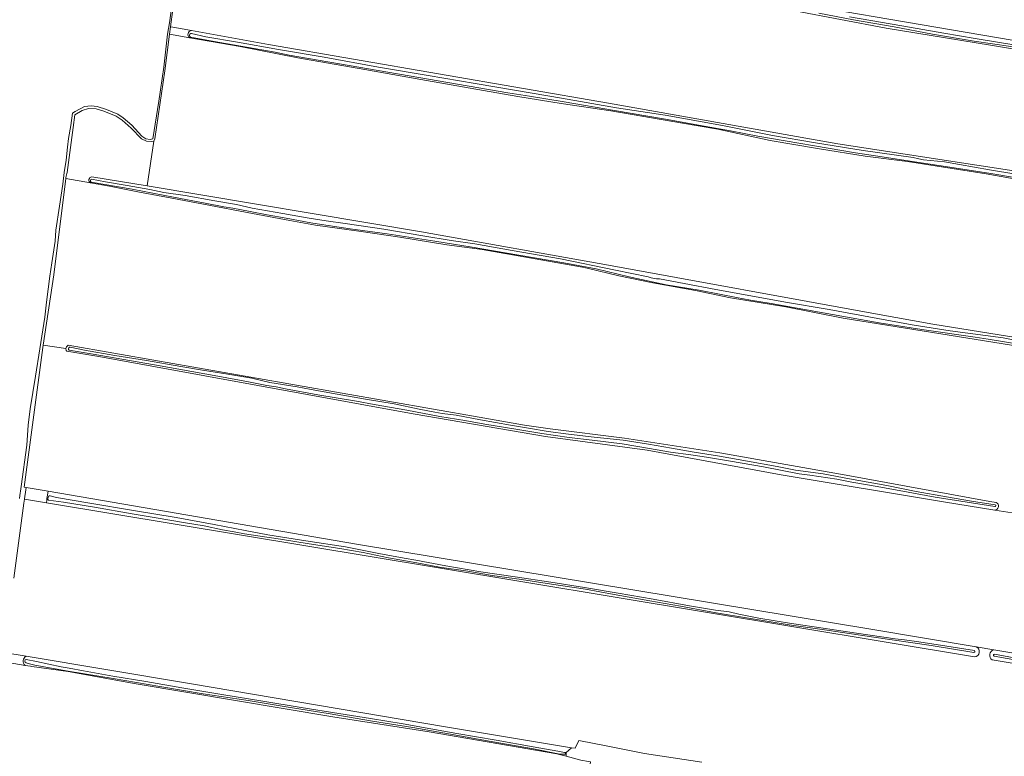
# Model space of a CAD drawing. Header units: metres. Extents: x 149984 to 156489, y 469398 to 478068.
# Tile 626 of 656: x 154685 to 155040, y 470988 to 471254. Entities that reach past the tile are written whole.
import ezdxf

# ---------------------------------------------------------------- set-up
doc = ezdxf.new("R2010")
doc.units = ezdxf.units.M
doc.header["$LTSCALE"] = 0.75
for name, color, linetype, lineweight in [('B-WE-GR-GRAS-GV', 252, 'Continuous', 13), ('B-WE-OG-TERREIN_OEVER-GV', 252, 'Continuous', 18), ('B-WE-OG-TERREIN_ONBEGROEID_ZAND-GV', 252, 'Continuous', 18), ('B-WE-OG-WATER-GV', 252, 'Continuous', 18), ('B-WE-OG-WATER_SLOOT-GV', 252, 'Continuous', 18), ('B-WE-VH-OPENVERHARDING-GV', 252, 'Continuous', 18)]:
    doc.layers.add(name, color=color, linetype=linetype, lineweight=lineweight)

msp = doc.modelspace()

# ---------------------------------------------------------------- linework, layer by layer
at = {"layer": 'B-WE-GR-GRAS-GV', "flags": 128}
for points in [[(154745.394, 471295.092), (154739.588, 471251.293), (154740.336, 471251.156), (154747.157, 471249.911), (154774.928, 471244.841), (154897.444, 471223.767), (154980.193, 471209.122), (155054.607, 471197.692), (155124.616, 471184.714), (155124.293, 471183.359), (155125.927, 471183.093), (155133.484, 471228.81), (155131.78, 471229.292), (155131.622, 471228.578), (155131.057, 471228.294), (155111.923, 471231.848), (155035.2, 471244.602), (154997.576, 471250.794), (154964.682, 471256.983)], [(154932.904, 471265.329), (155048.703, 471245.438), (155130.925, 471230.583), (155131.542, 471230.086), (155131.78, 471229.292), (155133.484, 471228.81), (155133.699, 471230.113), (155142.959, 471287.197)], [(154747.157, 471249.911), (154740.336, 471251.156), (154739.588, 471251.293), (154739.134, 471248.533)], [(155124.02, 471182.214), (155033.713, 471198.196), (155005.294, 471202.707), (154990.01, 471204.678), (154973.557, 471207.253), (154955.735, 471210.289), (154936.938, 471214.319), (154924.114, 471216.504), (154898.314, 471220.979), (154880.394, 471223.628), (154864.829, 471226.094), (154847.583, 471229.117), (154829.823, 471232.238), (154809.598, 471235.82), (154785.424, 471240.105), (154764.651, 471244.117), (154746.498, 471247.259), (154739.134, 471248.533), (154737.536, 471235.372), (154733.884, 471210.845), (154733.567, 471210.052), (154731.102, 471193.88)], [(154739.134, 471248.533), (154746.498, 471247.259)], [(154710.747, 471195.007), (154701.775, 471196.519), (154697.493, 471161.831), (154693.674, 471136.479), (154701.79, 471135.296), (154702.009, 471135.862), (154702.261, 471136.138), (154702.682, 471136.456), (154850.886, 471110.511), (154867.154, 471107.681), (154876.513, 471106.4), (154903.23, 471102.945), (154937.681, 471097.678), (154983.223, 471089.623), (155034.961, 471080.205), (155037.313, 471079.822)], [(155099.8, 471127.388), (154982.09, 471146.233), (154961.376, 471150.27), (154941.429, 471153.53), (154928.888, 471156.189), (154913.51, 471158.932), (154901.202, 471161.502), (154890.321, 471164.124), (154888.091, 471164.559), (154851.966, 471170.928), (154839.196, 471172.692), (154822.286, 471175.394), (154807.487, 471177.584), (154791.85, 471179.706), (154782.522, 471181.455), (154767.156, 471184.375), (154753.315, 471186.913), (154740.083, 471189.429), (154727.825, 471191.738), (154717.555, 471193.855), (154710.747, 471195.007)], [(154731.102, 471193.88), (154830.072, 471177.402), (154897.515, 471165.355), (154993.786, 471147.822), (155014.425, 471144.084), (155064.611, 471135.981), (155111.398, 471128.749), (155180.49, 471116.987), (155200.704, 471113.589), (155231.325, 471108.802), (155244.451, 471106.256), (155250.555, 471105.414)], [(155042.999, 471076.062), (155036.832, 471077.051), (155018.24, 471080.031), (154959.72, 471089.764), (154911.431, 471098.623), (154874.747, 471103.614), (154827.082, 471111.725), (154713.659, 471132.438), (154702.121, 471134.301), (154701.945, 471134.616), (154701.79, 471135.296), (154693.674, 471136.479), (154693.554, 471135.685), (154686.756, 471085.387), (154687.471, 471085.264), (154695.474, 471083.89), (154806.618, 471064.809), (154992.037, 471034.113), (155030.091, 471027.776), (155036.419, 471026.723), (155132.162, 471010.78)], [(154835.481, 471056.346), (154694.831, 471079.666), (154686.874, 471080.985), (154686.669, 471079.519), (154683.078, 471052.585)], [(155036.832, 471077.051), (155042.999, 471076.062)], [(155029.515, 471024.175), (154835.481, 471056.346)], [(155036.419, 471026.723), (155030.091, 471027.776)], [(154687.505, 471024.378), (154679.462, 471025.722), (154679.349, 471024.893), (154679.162, 471023.529), (154679.028, 471022.546), (154679.019, 471022.482), (154687.188, 471021.109)], [(154679.462, 471025.722), (154687.505, 471024.378), (154746.36, 471014.541), (154838.668, 470998.955), (154884.179, 470991.376), (154885.496, 470991.214), (154886.751, 470994.03), (154897.297, 470991.955), (154910.42, 470989.309), (154931.163, 470986.24)], [(154660.874, 470894.682), (154710.047, 470886.723), (154808.782, 470870.816), (154864.376, 470861.738), (154873.293, 470860.613), (154873.374, 470862.461), (154874.338, 470868.567), (154883.657, 470933.239), (154888.317, 470965.776), (154890.988, 470986.308), (154890.303, 470986.44), (154887.548, 470986.97), (154882.173, 470988.355), (154878.817, 470989.219), (154832.779, 470997.156), (154798.119, 471002.58), (154727.21, 471014.486), (154702.604, 471018.852), (154689.507, 471020.704), (154689.028, 471020.785), (154687.188, 471021.109), (154679.019, 471022.482)], [(155241.532, 470962.785), (155243.351, 470988.731), (155193.559, 470997.097), (155174.44, 471000), (155087.995, 471014.479), (155035.84, 471023.126)]]:
    msp.add_lwpolyline(points, dxfattribs=at)
at = {"layer": 'B-WE-GR-GRAS-GV'}
for points in [[(154746.498, 471247.259, -0.7226429), (154747.157, 471249.911)], [(155037.313, 471079.822, -0.7288948), (155036.832, 471077.051)], [(155030.091, 471027.776, -0.7651773), (155029.515, 471024.175)], [(154687.188, 471021.109, -0.5840853), (154687.505, 471024.378)], [(155035.84, 471023.126, -0.6489409), (155036.419, 471026.723)]]:
    msp.add_lwpolyline(points, format="xyb", dxfattribs=at)
at = {"layer": 'B-WE-GR-GRAS-GV', "flags": 128}
msp.add_lwpolyline([(154687.105, 471082.641), (154687.024, 471082.059), (154686.874, 471080.985), (154694.831, 471079.666), (154694.969, 471080.662), (154694.997, 471081.29), (154695.022, 471081.864), (154695.474, 471083.89), (154687.471, 471085.264), (154687.354, 471084.424)], close=True, dxfattribs=at)
at = {"layer": 'B-WE-OG-TERREIN_OEVER-GV', "flags": 128}
for points in [[(154683.078, 471052.585), (154686.669, 471079.519), (154686.874, 471080.985), (154687.024, 471082.059), (154687.105, 471082.641), (154687.354, 471084.424), (154687.471, 471085.264), (154686.756, 471085.387), (154693.554, 471135.685), (154693.674, 471136.479), (154697.493, 471161.831), (154701.775, 471196.519), (154701.868, 471196.954), (154702.178, 471198.407), (154702.237, 471198.686), (154704.45, 471215.004), (154705.06, 471219.499), (154707.691, 471221.085), (154709.993, 471221.799), (154712.771, 471221.641), (154715.549, 471220.847), (154719.914, 471219.021), (154722.137, 471217.592), (154725.391, 471214.655), (154729.043, 471210.845), (154730.948, 471210.052), (154732.694, 471209.893), (154733.567, 471210.052), (154733.884, 471210.845), (154737.536, 471235.372), (154739.134, 471248.533), (154739.588, 471251.293), (154745.394, 471295.092)], [(154753.681, 471293.666), (154793.256, 471286.856), (154794.022, 471286.672), (154798.983, 471285.634), (154807.181, 471284.157), (154831.332, 471279.896), (154846.538, 471277.686), (154852.676, 471276.63), (154926.053, 471264.259), (154964.682, 471256.983), (154997.576, 471250.794), (155035.2, 471244.602), (155111.923, 471231.848), (155131.057, 471228.294), (155131.622, 471228.578), (155131.78, 471229.292), (155131.542, 471230.086), (155130.925, 471230.583)], [(155130.925, 471230.583), (155048.703, 471245.438), (154932.904, 471265.329), (154874.017, 471275.444), (154753.809, 471295.928)], [(154740.413, 471261.59), (154739.137, 471252.618), (154738.504, 471248.642), (154737.139, 471236.722), (154735.313, 471224.498), (154733.17, 471210.925), (154732.218, 471210.687), (154730.63, 471210.925), (154729.201, 471211.877), (154725.55, 471215.846), (154722.534, 471218.466), (154720.549, 471219.736), (154716.501, 471221.482), (154713.168, 471222.514), (154710.945, 471222.752), (154708.564, 471222.514), (154705.227, 471220.732), (154704.195, 471220.065), (154703.558, 471215.708), (154702.769, 471210.97), (154702.361, 471207.888), (154701.903, 471203.227), (154701.215, 471198.718), (154700.68, 471194.541), (154699.483, 471186.543), (154698.235, 471177.984), (154697.955, 471173.934), (154696.783, 471166.14), (154696.07, 471161.402), (154694.796, 471151.978), (154694.261, 471146.578), (154692.478, 471135.243), (154690.848, 471125.334), (154688.963, 471113.515), (154688.224, 471107.657), (154687.751, 471100.509), (154685.664, 471085.575), (154685.54, 471084.69), (154685.217, 471082.376), (154685.065, 471081.288)], [(155130.202, 471228.665), (155116.54, 471231.494), (155095.537, 471234.857), (155073.798, 471238.909), (155059.087, 471241.323), (155042.622, 471244.1), (155029.392, 471246.112), (155014.341, 471248.593), (155000.467, 471251.242), (154985.863, 471253.799), (154973.302, 471256.191)], [(154984.378, 471254.892), (155003.221, 471251.575), (155018.375, 471248.959), (155029.651, 471247.074), (155045.134, 471244.561), (155062.648, 471241.91), (155079.624, 471238.859), (155097.017, 471235.648), (155111.769, 471233.21), (155125.888, 471230.678), (155130.378, 471229.668)], [(154746.498, 471247.259), (154764.651, 471244.117), (154785.424, 471240.105), (154809.598, 471235.82), (154829.823, 471232.238), (154847.583, 471229.117), (154864.829, 471226.094), (154880.394, 471223.628), (154898.314, 471220.979), (154924.114, 471216.504), (154936.938, 471214.319), (154955.735, 471210.289), (154973.557, 471207.253), (154990.01, 471204.678), (155005.294, 471202.707), (155033.713, 471198.196), (155124.02, 471182.214), (155124.293, 471183.359), (155124.616, 471184.714), (155054.607, 471197.692), (154980.193, 471209.122), (154897.444, 471223.767), (154774.928, 471244.841), (154747.157, 471249.911)], [(155122.34, 471183.214), (155114.13, 471184.471), (155090.739, 471188.838), (155077.578, 471191.296), (155060.073, 471194.349), (155045.324, 471196.656), (155035.313, 471198.398), (155020.622, 471200.644), (155008.683, 471202.489), (154993.721, 471204.795), (154986.53, 471205.869), (154951.38, 471211.858), (154941.474, 471213.78), (154932.025, 471215.483), (154918.064, 471217.917), (154899.675, 471221.104), (154881.465, 471224.185), (154868.98, 471226.291), (154861.169, 471227.409), (154782.31, 471241.06), (154777.257, 471242.156), (154757.38, 471245.553), (154746.821, 471247.567)], [(154747.167, 471248.78), (154752.288, 471247.628), (154763.702, 471245.665), (154778.501, 471243.077), (154794.914, 471240.274), (154814.567, 471236.697), (154832.433, 471233.655), (154849.425, 471230.803), (154864.34, 471228.298), (154880.591, 471225.507), (154900.412, 471221.992), (154917.875, 471219.396), (154938.541, 471215.683), (154956.636, 471212.066), (154972.182, 471209.447), (154989.275, 471206.699), (155007.324, 471204.091), (155009.351, 471203.686), (155011.02, 471203.245), (155018.614, 471202.536), (155034.911, 471199.68), (155054.603, 471196.398)], [(154710.747, 471195.007), (154717.555, 471193.855), (154727.825, 471191.738), (154740.083, 471189.429), (154753.315, 471186.913), (154767.156, 471184.375), (154782.522, 471181.455), (154791.85, 471179.706), (154807.487, 471177.584), (154822.286, 471175.394), (154839.196, 471172.692), (154851.966, 471170.928), (154888.091, 471164.559), (154890.321, 471164.124), (154901.202, 471161.502), (154913.51, 471158.932), (154928.888, 471156.189), (154941.429, 471153.53), (154961.376, 471150.27), (154982.09, 471146.233), (155099.8, 471127.388)], [(155045.431, 471136.853), (155034.423, 471138.651), (155029.7, 471139.378), (155010.509, 471142.096), (154995.067, 471144.553), (154978.206, 471147.526), (154956.173, 471151.545), (154948.703, 471152.739), (154943.696, 471153.715), (154937.472, 471154.929), (154930.155, 471156.356), (154918.25, 471158.278), (154904.982, 471161.141), (154893.046, 471164.025), (154881.353, 471166.182), (154865.173, 471168.973), (154848.353, 471171.8), (154834.818, 471173.98), (154817.708, 471176.625), (154804.364, 471178.493), (154792.408, 471180.214), (154790.138, 471180.554), (154781.202, 471182.286), (154774.425, 471183.53), (154768.242, 471184.637), (154762.035, 471185.906), (154758.745, 471186.36), (154752.036, 471187.651), (154740.612, 471189.836), (154725.672, 471192.694), (154710.974, 471195.309)], [(154711.119, 471196.306), (154716.146, 471195.391), (154723.921, 471194.071), (154732.137, 471192.558), (154737.14, 471191.548), (154744.853, 471190.457), (154755.544, 471188.547), (154763.311, 471187.185), (154769.047, 471185.913), (154780.069, 471183.999), (154788.875, 471182.414), (154795.71, 471181.326), (154802.558, 471180.387), (154816.433, 471178.289), (154830.594, 471175.939), (154840.793, 471174.236), (154849.253, 471173.042), (154862.693, 471170.664), (154880.195, 471167.607), (154900.032, 471163.586), (154911.751, 471161.146), (154912.833, 471160.833), (154914.844, 471160.444), (154915.83, 471160.419), (154924.771, 471158.686), (154936.227, 471156.565), (154947.434, 471154.555), (154961.283, 471151.993), (154977.048, 471149.321), (154994.561, 471146.107), (155007.015, 471143.795), (155020.642, 471141.644), (155039.744, 471139.105), (155053.913, 471136.357)], [(155250.555, 471105.414), (155244.451, 471106.256), (155231.325, 471108.802), (155200.704, 471113.589), (155180.49, 471116.987), (155111.398, 471128.749), (155064.611, 471135.981), (155014.425, 471144.084), (154993.786, 471147.822), (154897.515, 471165.355), (154830.072, 471177.402), (154731.102, 471193.88), (154711.187, 471197.196)], [(154702.682, 471136.456), (154702.261, 471136.138), (154702.009, 471135.862), (154701.79, 471135.296), (154701.945, 471134.616), (154702.121, 471134.301), (154713.659, 471132.438), (154827.082, 471111.725), (154874.747, 471103.614), (154911.431, 471098.623), (154959.72, 471089.764), (155018.24, 471080.031), (155036.832, 471077.051)], [(155037.313, 471079.822), (155034.961, 471080.205), (154983.223, 471089.623), (154937.681, 471097.678), (154903.23, 471102.945), (154876.513, 471106.4), (154867.154, 471107.681), (154850.886, 471110.511), (154702.682, 471136.456)], [(154702.724, 471135.196), (154702.861, 471135.583)], [(155036.841, 471078.306), (155028.34, 471079.649), (155015.277, 471081.777), (155005.498, 471083.576), (154994.375, 471085.608), (154985.262, 471087.182), (154979.814, 471088.204), (154970.034, 471089.617), (154966.276, 471090.161), (154953.406, 471092.678), (154941.458, 471094.647), (154932.86, 471096.108), (154927.129, 471097.004), (154919.895, 471097.89), (154912.321, 471099.313), (154902.43, 471100.953), (154891.59, 471102.263), (154883.327, 471103.288), (154873.39, 471104.706), (154864.122, 471106.192), (154852.888, 471108.052), (154845.639, 471109.358), (154836.686, 471110.763), (154824.738, 471113.11), (154813.016, 471115.175), (154806.597, 471116.331), (154792.72, 471118.567), (154781.016, 471120.79), (154777.626, 471121.518), (154774.29, 471121.969), (154767.656, 471123.242), (154756.596, 471125.318), (154747.196, 471127.008), (154735.844, 471129.08), (154725.481, 471130.833), (154710.935, 471133.415), (154703.053, 471134.724)], [(154703.405, 471135.842), (154708.484, 471134.693), (154719.455, 471132.8), (154730.945, 471130.995), (154743.321, 471128.845), (154751.075, 471127.519), (154759.464, 471126.211), (154768.906, 471124.557), (154775.358, 471123.11), (154785.285, 471121.442), (154790.297, 471120.492), (154799.689, 471118.83), (154809.861, 471117.009), (154820.236, 471115.356), (154829.22, 471113.41), (154834.895, 471112.399), (154837.483, 471111.9), (154842.503, 471111.306), (154851.283, 471109.605), (154862.126, 471107.725), (154868.7, 471106.643), (154875.705, 471105.398), (154883.033, 471104.485), (154892.287, 471103.391), (154902.797, 471102.225), (154911.865, 471100.821), (154920.234, 471099.349), (154927.675, 471098.061), (154937.464, 471096.527), (154947.637, 471094.656), (154958.323, 471092.759), (154964.943, 471091.5), (154974.879, 471090.125), (154984.388, 471088.301), (154997.818, 471085.95), (155008.452, 471083.746), (155019.389, 471081.795), (155028.323, 471080.268), (155036.942, 471078.96)], [(155030.091, 471027.776), (154992.037, 471034.113), (154806.618, 471064.809), (154695.474, 471083.89), (154695.022, 471081.864), (154694.997, 471081.29), (154694.969, 471080.662), (154694.831, 471079.666), (154835.481, 471056.346), (155029.515, 471024.175)], [(154695.319, 471081.168), (154695.546, 471082.069)], [(155029.259, 471025.784), (155013.83, 471028.293), (154992.313, 471031.397), (154977.006, 471033.625), (154962.671, 471035.722), (154947.938, 471038.145), (154936.35, 471040.026), (154923.405, 471042.416), (154912.37, 471044.352), (154899.48, 471046.682), (154889.202, 471048.546), (154876.915, 471050.323), (154866.099, 471052.086), (154855.552, 471053.452), (154846.718, 471055.078), (154836.593, 471056.552), (154828.394, 471058.011), (154818.108, 471059.875), (154809.024, 471061.767), (154800.562, 471063.268), (154789.517, 471064.942), (154779.258, 471066.568), (154771.062, 471067.835), (154766.19, 471068.455), (154762.463, 471069.28), (154758.276, 471069.981), (154751.642, 471071.358), (154744.217, 471072.607), (154734.344, 471074.216), (154725.729, 471075.661), (154712.152, 471078.074), (154700.942, 471079.869), (154695.607, 471080.693)], [(154696.153, 471082.225), (154698.472, 471081.573), (154710.424, 471079.581), (154726.173, 471076.956), (154741.597, 471074.422), (154755.289, 471071.914), (154766.467, 471069.764), (154774.628, 471068.103), (154788.303, 471065.966), (154802.69, 471063.82), (154814.713, 471061.43), (154823.824, 471059.75), (154827.973, 471059.036), (154838.842, 471056.951), (154851.465, 471054.873), (154863.803, 471053.022), (154876.746, 471051.138), (154888.816, 471049.148), (154901.023, 471047.09), (154913.543, 471044.994), (154926.656, 471042.595), (154936.046, 471040.97), (154941.012, 471040.411), (154944.444, 471039.604), (154951.658, 471038.138), (154963.458, 471036.208), (154974.898, 471034.558), (154986.971, 471032.767), (155000.892, 471030.716), (155004.275, 471030.298), (155009.409, 471029.599), (155019.521, 471028.01), (155029.425, 471026.424)], [(154687.188, 471021.109), (154689.028, 471020.785), (154689.507, 471020.704), (154702.604, 471018.852), (154727.21, 471014.486), (154798.119, 471002.58), (154832.779, 470997.156), (154878.817, 470989.219), (154882.173, 470988.355), (154882.266, 470989.714), (154883.077, 470990.419), (154884.179, 470991.376), (154838.668, 470998.955), (154746.36, 471014.541), (154687.505, 471024.378)], [(155035.84, 471023.126), (155087.995, 471014.479), (155174.44, 471000), (155193.559, 470997.097), (155243.351, 470988.731), (155243.412, 470990.222), (155243.838, 470991.939), (155229.613, 470994.309), (155212.644, 470996.805), (155132.162, 471010.78), (155036.419, 471026.723)], [(155240.827, 470989.811), (155227.145, 470992.183), (155207.511, 470995.467), (155188.135, 470998.486), (155170.326, 471001.291), (155154.449, 471004.131), (155135.546, 471007.325), (155115.422, 471010.85), (155094.533, 471014.208), (155076.021, 471017.245), (155054.034, 471021.267), (155036.521, 471024.474)], [(155036.619, 471025.144), (155043.784, 471023.856), (155054.483, 471021.741), (155057.853, 471021.07), (155066.615, 471019.559), (155079.017, 471017.246), (155094.013, 471014.92), (155108.177, 471012.427), (155124.237, 471009.977), (155135.819, 471008.205), (155151.763, 471005.29), (155167.003, 471002.637), (155186.288, 470999.593), (155201.159, 470997.067), (155215.839, 470994.608), (155226.921, 470993.154), (155235.99, 470991.394), (155241.035, 470990.535)], [(154881.688, 470989.073), (154880.51, 470989.125), (154879.355, 470989.278), (154870.436, 470991.062), (154855.21, 470993.724), (154839.767, 470996.412), (154826.904, 470998.662), (154812.343, 471001.041), (154796.442, 471003.743), (154781.971, 471006.006), (154767.582, 471008.393), (154751.376, 471010.861), (154735.665, 471013.471), (154718.904, 471016.406), (154702.608, 471019.057), (154690.664, 471021.163), (154688.256, 471021.805), (154687.496, 471022.045)], [(154687.531, 471023.252), (154691.27, 471022.512), (154700.185, 471020.58), (154702.997, 471020.08)], [(154702.997, 471020.08), (154708.157, 471019.178), (154718.763, 471017.24), (154730.635, 471015.252), (154743.64, 471012.95), (154758.029, 471010.598), (154772.797, 471008.221), (154786.713, 471005.953), (154800.29, 471003.746), (154811.622, 471001.928), (154823.446, 470999.981), (154833.394, 470998.219), (154842.762, 470996.511), (154857.022, 470994.087), (154870.323, 470991.706), (154879.169, 470990.122), (154881.668, 470989.759)]]:
    msp.add_lwpolyline(points, dxfattribs=at)
at = {"layer": 'B-WE-OG-TERREIN_OEVER-GV'}
for points in [[(154747.157, 471249.911, 0.7226429), (154746.498, 471247.259)], [(154746.821, 471247.567, -1.0081736), (154747.167, 471248.78)], [(154711.187, 471197.196, 0.7342115), (154710.747, 471195.007)], [(154710.974, 471195.309, -0.7858068), (154711.119, 471196.306)], [(154703.053, 471134.724, -0.4750086), (154702.724, 471135.196)], [(154702.861, 471135.583, -0.3413333), (154703.405, 471135.842)], [(154695.607, 471080.693, -0.4424763), (154695.319, 471081.168)], [(154695.546, 471082.069, -0.3099918), (154696.153, 471082.225)], [(155036.832, 471077.051, 0.7288948), (155037.313, 471079.822)], [(155036.942, 471078.96, -0.910753), (155036.841, 471078.306)], [(155029.515, 471024.175, 0.7651773), (155030.091, 471027.776)], [(154687.505, 471024.378, 0.5840853), (154687.188, 471021.109)], [(155029.425, 471026.424, -0.9170582), (155029.259, 471025.784)], [(155036.419, 471026.723, 0.6489409), (155035.84, 471023.126)], [(155036.521, 471024.474, -0.8960062), (155036.619, 471025.144)], [(154687.496, 471022.045, -0.8325082), (154687.531, 471023.252)], [(154881.668, 470989.759, -1.0408681), (154881.688, 470989.073)]]:
    msp.add_lwpolyline(points, format="xyb", dxfattribs=at)
at = {"layer": 'B-WE-OG-TERREIN_ONBEGROEID_ZAND-GV', "flags": 128}
for points in [[(154730.948, 471210.052), (154729.043, 471210.845), (154725.391, 471214.655), (154722.137, 471217.592), (154719.914, 471219.021), (154715.549, 471220.847), (154712.771, 471221.641), (154709.993, 471221.799), (154707.691, 471221.085), (154705.06, 471219.499), (154704.45, 471215.004), (154702.237, 471198.686), (154702.178, 471198.407), (154701.868, 471196.954), (154701.775, 471196.519), (154710.747, 471195.007)], [(154711.187, 471197.196), (154731.102, 471193.88), (154733.567, 471210.052), (154732.694, 471209.893), (154730.948, 471210.052)]]:
    msp.add_lwpolyline(points, dxfattribs=at)
at = {"layer": 'B-WE-OG-TERREIN_ONBEGROEID_ZAND-GV'}
msp.add_lwpolyline([(154710.747, 471195.007, -0.7342115), (154711.187, 471197.196)], format="xyb", dxfattribs=at)
at = {"layer": 'B-WE-OG-WATER-GV', "flags": 128}
for points in [[(154685.065, 471081.288), (154685.217, 471082.376), (154685.54, 471084.69), (154685.664, 471085.575), (154687.751, 471100.509), (154688.224, 471107.657), (154688.963, 471113.515), (154690.848, 471125.334), (154692.478, 471135.243), (154694.261, 471146.578), (154694.796, 471151.978), (154696.07, 471161.402), (154696.783, 471166.14), (154697.955, 471173.934), (154698.235, 471177.984), (154699.483, 471186.543), (154700.68, 471194.541), (154701.215, 471198.718), (154701.903, 471203.227), (154702.361, 471207.888), (154702.769, 471210.97), (154703.558, 471215.708), (154704.195, 471220.065), (154705.227, 471220.732), (154708.564, 471222.514), (154710.945, 471222.752), (154713.168, 471222.514), (154716.501, 471221.482), (154720.549, 471219.736), (154722.534, 471218.466), (154725.55, 471215.846), (154729.201, 471211.877), (154730.63, 471210.925), (154732.218, 471210.687), (154733.17, 471210.925), (154735.313, 471224.498), (154737.139, 471236.722), (154738.504, 471248.642), (154739.137, 471252.618), (154740.413, 471261.59)], [(155036.521, 471024.474), (155054.034, 471021.267), (155076.021, 471017.245), (155094.533, 471014.208), (155115.422, 471010.85), (155135.546, 471007.325), (155154.449, 471004.131), (155170.326, 471001.291), (155188.135, 470998.486), (155207.511, 470995.467), (155227.145, 470992.183), (155240.827, 470989.811)], [(155054.483, 471021.741), (155043.784, 471023.856), (155036.619, 471025.144)]]:
    msp.add_lwpolyline(points, dxfattribs=at)
at = {"layer": 'B-WE-OG-WATER-GV'}
msp.add_lwpolyline([(155036.619, 471025.144, 0.8960062), (155036.521, 471024.474)], format="xyb", dxfattribs=at)
at = {"layer": 'B-WE-OG-WATER_SLOOT-GV', "flags": 128}
for points in [[(154973.302, 471256.191), (154985.863, 471253.799), (155000.467, 471251.242), (155014.341, 471248.593), (155029.392, 471246.112), (155042.622, 471244.1), (155059.087, 471241.323), (155073.798, 471238.909), (155095.537, 471234.857), (155116.54, 471231.494), (155130.202, 471228.665)], [(155130.378, 471229.668), (155125.888, 471230.678), (155111.769, 471233.21), (155097.017, 471235.648), (155079.624, 471238.859), (155062.648, 471241.91), (155045.134, 471244.561), (155029.651, 471247.074), (155018.375, 471248.959), (155003.221, 471251.575), (154984.378, 471254.892)], [(154746.821, 471247.567), (154757.38, 471245.553), (154777.257, 471242.156), (154782.31, 471241.06), (154861.169, 471227.409)], [(155054.603, 471196.398), (155034.911, 471199.68), (155018.614, 471202.536), (155011.02, 471203.245), (155009.351, 471203.686), (155007.324, 471204.091), (154989.275, 471206.699), (154972.182, 471209.447), (154956.636, 471212.066), (154938.541, 471215.683), (154917.875, 471219.396), (154900.412, 471221.992), (154880.591, 471225.507), (154864.34, 471228.298), (154849.425, 471230.803), (154832.433, 471233.655), (154814.567, 471236.697), (154794.914, 471240.274), (154778.501, 471243.077), (154763.702, 471245.665), (154752.288, 471247.628), (154747.167, 471248.78)], [(154861.169, 471227.409), (154868.98, 471226.291), (154881.465, 471224.185), (154899.675, 471221.104), (154918.064, 471217.917), (154932.025, 471215.483), (154941.474, 471213.78), (154951.38, 471211.858), (154986.53, 471205.869), (154993.721, 471204.795), (155008.683, 471202.489), (155020.622, 471200.644), (155035.313, 471198.398), (155045.324, 471196.656), (155060.073, 471194.349), (155077.578, 471191.296), (155090.739, 471188.838), (155114.13, 471184.471), (155122.34, 471183.214)], [(154710.974, 471195.309), (154725.672, 471192.694), (154740.612, 471189.836), (154752.036, 471187.651), (154758.745, 471186.36), (154762.035, 471185.906), (154768.242, 471184.637), (154774.425, 471183.53), (154781.202, 471182.286), (154790.138, 471180.554), (154792.408, 471180.214), (154804.364, 471178.493), (154817.708, 471176.625), (154834.818, 471173.98), (154848.353, 471171.8), (154865.173, 471168.973), (154881.353, 471166.182), (154893.046, 471164.025), (154904.982, 471161.141), (154918.25, 471158.278), (154930.155, 471156.356), (154937.472, 471154.929)], [(155053.913, 471136.357), (155039.744, 471139.105), (155020.642, 471141.644), (155007.015, 471143.795), (154994.561, 471146.107), (154977.048, 471149.321), (154961.283, 471151.993), (154947.434, 471154.555), (154936.227, 471156.565), (154924.771, 471158.686), (154915.83, 471160.419), (154914.844, 471160.444), (154912.833, 471160.833), (154911.751, 471161.146), (154900.032, 471163.586), (154880.195, 471167.607), (154862.693, 471170.664), (154849.253, 471173.042), (154840.793, 471174.236), (154830.594, 471175.939), (154816.433, 471178.289), (154802.558, 471180.387), (154795.71, 471181.326), (154788.875, 471182.414), (154780.069, 471183.999), (154769.047, 471185.913), (154763.311, 471187.185), (154755.544, 471188.547), (154744.853, 471190.457), (154737.14, 471191.548), (154732.137, 471192.558), (154723.921, 471194.071), (154716.146, 471195.391), (154711.119, 471196.306)], [(154937.472, 471154.929), (154943.696, 471153.715), (154948.703, 471152.739), (154956.173, 471151.545), (154978.206, 471147.526), (154995.067, 471144.553), (155010.509, 471142.096), (155029.7, 471139.378), (155034.423, 471138.651), (155045.431, 471136.853), (155060.801, 471134.104), (155081.737, 471130.779), (155099.587, 471127.916), (155116.192, 471125.13), (155132.168, 471122.506), (155148.587, 471119.874), (155164.618, 471117.094), (155176.31, 471115.189), (155193.997, 471112.007), (155249.99, 471102.864)], [(154702.861, 471135.583), (154702.724, 471135.196)], [(154703.053, 471134.724), (154710.935, 471133.415), (154725.481, 471130.833), (154735.844, 471129.08), (154747.196, 471127.008), (154756.596, 471125.318), (154767.656, 471123.242), (154774.29, 471121.969), (154777.626, 471121.518), (154781.016, 471120.79), (154792.72, 471118.567), (154806.597, 471116.331), (154813.016, 471115.175), (154824.738, 471113.11), (154836.686, 471110.763), (154845.639, 471109.358), (154852.888, 471108.052), (154864.122, 471106.192), (154873.39, 471104.706), (154883.327, 471103.288), (154891.59, 471102.263), (154902.43, 471100.953), (154912.321, 471099.313), (154919.895, 471097.89), (154927.129, 471097.004), (154932.86, 471096.108), (154941.458, 471094.647), (154953.406, 471092.678), (154966.276, 471090.161), (154970.034, 471089.617), (154979.814, 471088.204), (154985.262, 471087.182), (154994.375, 471085.608), (155005.498, 471083.576), (155015.277, 471081.777), (155028.34, 471079.649), (155036.841, 471078.306)], [(155036.942, 471078.96), (155028.323, 471080.268), (155019.389, 471081.795), (155008.452, 471083.746), (154997.818, 471085.95), (154984.388, 471088.301), (154974.879, 471090.125), (154964.943, 471091.5), (154958.323, 471092.759), (154947.637, 471094.656), (154937.464, 471096.527), (154927.675, 471098.061), (154920.234, 471099.349), (154911.865, 471100.821), (154902.797, 471102.225), (154892.287, 471103.391), (154883.033, 471104.485), (154875.705, 471105.398), (154868.7, 471106.643), (154862.126, 471107.725), (154851.283, 471109.605), (154842.503, 471111.306), (154837.483, 471111.9), (154834.895, 471112.399), (154829.22, 471113.41), (154820.236, 471115.356), (154809.861, 471117.009), (154799.689, 471118.83), (154790.297, 471120.492), (154785.285, 471121.442), (154775.358, 471123.11), (154768.906, 471124.557), (154759.464, 471126.211), (154751.075, 471127.519), (154743.321, 471128.845), (154730.945, 471130.995), (154719.455, 471132.8), (154708.484, 471134.693), (154703.405, 471135.842)], [(154695.546, 471082.069), (154695.319, 471081.168)], [(154695.607, 471080.693), (154700.942, 471079.869), (154712.152, 471078.074), (154725.729, 471075.661), (154734.344, 471074.216), (154744.217, 471072.607), (154751.642, 471071.358), (154758.276, 471069.981), (154762.463, 471069.28), (154766.19, 471068.455), (154771.062, 471067.835), (154779.258, 471066.568), (154789.517, 471064.942), (154800.562, 471063.268), (154809.024, 471061.767), (154818.108, 471059.875), (154828.394, 471058.011), (154836.593, 471056.552), (154846.718, 471055.078), (154855.552, 471053.452), (154866.099, 471052.086), (154876.915, 471050.323), (154889.202, 471048.546), (154899.48, 471046.682), (154912.37, 471044.352), (154923.405, 471042.416), (154936.35, 471040.026), (154947.938, 471038.145), (154962.671, 471035.722), (154977.006, 471033.625), (154992.313, 471031.397), (155013.83, 471028.293), (155029.259, 471025.784)], [(155029.425, 471026.424), (155019.521, 471028.01), (155009.409, 471029.599), (155004.275, 471030.298), (155000.892, 471030.716), (154986.971, 471032.767), (154974.898, 471034.558), (154963.458, 471036.208), (154951.658, 471038.138), (154944.444, 471039.604), (154941.012, 471040.411), (154936.046, 471040.97), (154926.656, 471042.595), (154913.543, 471044.994), (154901.023, 471047.09), (154888.816, 471049.148), (154876.746, 471051.138), (154863.803, 471053.022), (154851.465, 471054.873), (154838.842, 471056.951), (154827.973, 471059.036), (154823.824, 471059.75), (154814.713, 471061.43), (154802.69, 471063.82), (154788.303, 471065.966), (154774.628, 471068.103), (154766.467, 471069.764), (154755.289, 471071.914), (154741.597, 471074.422), (154726.173, 471076.956), (154710.424, 471079.581), (154698.472, 471081.573), (154696.153, 471082.225)], [(154687.496, 471022.045), (154688.256, 471021.805), (154690.664, 471021.163), (154702.608, 471019.057), (154718.904, 471016.406), (154735.665, 471013.471), (154751.376, 471010.861), (154767.582, 471008.393), (154781.971, 471006.006), (154796.442, 471003.743), (154812.343, 471001.041), (154826.904, 470998.662), (154839.767, 470996.412), (154855.21, 470993.724), (154870.436, 470991.062), (154879.355, 470989.278), (154880.51, 470989.125), (154881.688, 470989.073)], [(154881.668, 470989.759), (154879.169, 470990.122), (154870.323, 470991.706), (154857.022, 470994.087), (154842.762, 470996.511), (154833.394, 470998.219), (154823.446, 470999.981), (154811.622, 471001.928), (154800.29, 471003.746), (154786.713, 471005.953), (154772.797, 471008.221), (154758.029, 471010.598), (154743.64, 471012.95), (154730.635, 471015.252), (154718.763, 471017.24), (154708.157, 471019.178), (154702.997, 471020.08), (154700.185, 471020.58), (154691.27, 471022.512), (154687.531, 471023.252)]]:
    msp.add_lwpolyline(points, dxfattribs=at)
at = {"layer": 'B-WE-OG-WATER_SLOOT-GV'}
for points in [[(154747.167, 471248.78, 1.0081736), (154746.821, 471247.567)], [(154711.119, 471196.306, 0.7858068), (154710.974, 471195.309)], [(154702.724, 471135.196, 0.4750086), (154703.053, 471134.724)], [(154703.405, 471135.842, 0.3413333), (154702.861, 471135.583)], [(154695.319, 471081.168, 0.4424763), (154695.607, 471080.693)], [(154696.153, 471082.225, 0.3099918), (154695.546, 471082.069)], [(155036.841, 471078.306, 0.910753), (155036.942, 471078.96)], [(155029.259, 471025.784, 0.9170582), (155029.425, 471026.424)], [(154687.531, 471023.252, 0.8325082), (154687.496, 471022.045)], [(154881.688, 470989.073, 1.0408681), (154881.668, 470989.759)]]:
    msp.add_lwpolyline(points, format="xyb", dxfattribs=at)
at = {"layer": 'B-WE-VH-OPENVERHARDING-GV', "flags": 128}
msp.add_lwpolyline([(154931.163, 470986.24), (154910.42, 470989.309), (154897.297, 470991.955), (154886.751, 470994.03), (154885.496, 470991.214), (154884.179, 470991.376), (154883.077, 470990.419), (154882.266, 470989.714), (154882.173, 470988.355), (154887.548, 470986.97)], dxfattribs=at)

doc.saveas('drawing.dxf')
